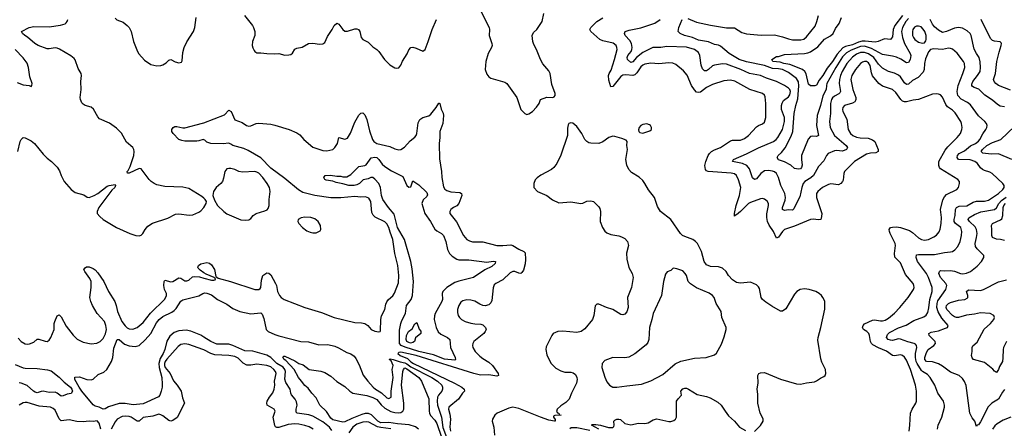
# Model space of a CAD drawing. Header units: inches. Extents: x 1305375 to 1407406, y 744550 to 841633.
# Tile 334 of 509: x 1378156 to 1388008, y 784200 to 788290. Entities that reach past the tile are written whole.
import ezdxf

# ---------------------------------------------------------------- set-up
doc = ezdxf.new("R2010")
doc.units = ezdxf.units.IN
doc.header["$MEASUREMENT"] = 0
doc.layers.add('B3778', color=7, linetype='Continuous')
doc.layers.add('B3788', color=7, linetype='Continuous')

msp = doc.modelspace()

# ---------------------------------------------------------------- linework, layer by layer
at = {"layer": 'B3778', "color": 5}
for points, elevation in [([(1380000, 786501.8), (1379979.8, 786519.8), (1379850, 786598.8), (1379790, 786612.4), (1379610, 786621.3), (1379530, 786638.3), (1379500.9, 786650), (1379471.6, 786670), (1379452.8, 786690), (1379370, 786798), (1379350, 786799.5), (1379250, 786752.3), (1379234.6, 786754.6), (1379232.3, 786770), (1379240.8, 786779.2), (1379259.9, 786820.1), (1379297.4, 786930), (1379302.9, 786970), (1379298.4, 786990), (1379287, 787010), (1379224.8, 787064.8), (1379175, 787155), (1379125, 787205), (1379053.5, 787253.5), (1378955.8, 787295.8), (1378937, 787317), (1378895.5, 787395.5), (1378870, 787412.6), (1378811, 787431), (1378790, 787445.1), (1378778.8, 787458.8), (1378764.2, 787490), (1378760.5, 787510), (1378769.6, 787590), (1378767.3, 787670), (1378774.2, 787730), (1378769.6, 787750.4), (1378742.8, 787802.8), (1378710, 787888.2), (1378700.8, 787900.8), (1378668.8, 787928.8), (1378554.7, 787994.7), (1378530, 788004.5), (1378510, 788007.4), (1378450, 787997.3), (1378430, 787999.1), (1378342, 788030), (1378308, 788050), (1378233.9, 788113.9), (1378208.7, 788130), (1378185.4, 788150), (1378172.7, 788170), (1378249.6, 788210.4), (1378297.1, 788222.9), (1378450, 788219.1), (1378564.5, 788235.5), (1378610, 788248.9), (1378621.1, 788258.9), (1378631.1, 788270), (1378638.5, 788290)], 1120), ([(1379110, 788305.2), (1379129.5, 788289.5), (1379190, 788266.5), (1379233.2, 788233.2), (1379252.1, 788212.1), (1379272.7, 788172.7), (1379294.7, 788070), (1379334.2, 787970), (1379347.7, 787947.7), (1379403.7, 787883.7), (1379470, 787841.6), (1379530, 787829.2), (1379568.9, 787831.1), (1379590, 787838.5), (1379621.5, 787858.5), (1379650, 787886), (1379670, 787890.6), (1379712.1, 787867.9), (1379750, 787859.1), (1379775.1, 787864.9), (1379781.2, 787878.8), (1379790, 787962), (1379802.9, 788010), (1379830, 788066.8), (1379894, 788170), (1379909.6, 788210), (1379920.7, 788310)], 1120), ([(1378130, 787659.5), (1378190, 787638), (1378251.3, 787631.3), (1378270, 787622), (1378278, 787630), (1378282, 787650), (1378258.6, 787718.6), (1378243.6, 787810), (1378230, 787853.2), (1378190, 787909.4), (1378112.3, 787992.3)], 1140), ([(1380000, 787088.3), (1379991.5, 787091.5), (1379950, 787076), (1379927.1, 787072.9), (1379810, 787072.2), (1379778.9, 787078.9), (1379749.6, 787090), (1379691.7, 787151.7), (1379677.2, 787170), (1379679.3, 787190), (1379692.7, 787210), (1379710, 787219.5), (1379730, 787219.5), (1379790, 787206.7), (1379810, 787208.2), (1379986.3, 787253.7), (1380000, 787258.8)], 1080), ([(1378139.1, 786970), (1378161.6, 787070), (1378170, 787090.6), (1378190, 787110.8), (1378210, 787108.7), (1378270, 787076.2), (1378303.6, 787050), (1378390, 786944.6), (1378430, 786904.6), (1378474.9, 786870), (1378530, 786813), (1378555.3, 786775.3), (1378570.5, 786729.5), (1378600.2, 786670), (1378670, 786588.8), (1378710, 786558.7), (1378797, 786537), (1378832.7, 786512.7), (1378850.5, 786510.5), (1378901.3, 786530), (1378936.8, 786550), (1379030, 786622), (1379050.3, 786630.3), (1379110, 786641), (1379115.5, 786630), (1379108.2, 786610), (1379077, 786583), (1378948.4, 786410), (1378930.4, 786370.4), (1378933, 786350), (1378958.7, 786318.7), (1378992.7, 786290), (1379124.2, 786210), (1379258.4, 786150), (1379317.3, 786130), (1379353.1, 786126.9), (1379370, 786132.2), (1379389.6, 786150), (1379410.7, 786189.3), (1379436.8, 786223.2), (1379485.8, 786254.2), (1379638, 786302), (1379715.8, 786344.2), (1379750, 786347.2), (1379851.8, 786331.8), (1379890, 786337.6), (1379950, 786362), (1379970, 786375.8), (1379999.6, 786410), (1380000, 786410.7)], 1120), ([(1380000, 785756.1), (1379961, 785781), (1379943.1, 785803.1), (1379940.3, 785810), (1379946.2, 785830), (1379970, 785847.6), (1380000, 785853.3)], 1080), ([(1378140.5, 785100.5), (1378170.3, 785070), (1378210, 785046), (1378230, 785042), (1378255.9, 785044.1), (1378298.2, 785061.8), (1378330, 785090.7), (1378347.5, 785092.5), (1378410, 785070.4), (1378431.3, 785068.7), (1378450, 785080.7), (1378469.4, 785110), (1378500.9, 785190), (1378502, 785250), (1378507, 785270), (1378530, 785324.7), (1378550, 785334.8), (1378570, 785314.8), (1378621.1, 785221.1), (1378691, 785131), (1378730, 785092), (1378790, 785063.1), (1378870, 785045.8), (1378928.8, 785051.2), (1378960.5, 785070), (1378990, 785099), (1379015.3, 785144.7), (1379023.9, 785190), (1379018.7, 785230), (1379003.5, 785270), (1378932.5, 785350), (1378885, 785430), (1378866.9, 785470), (1378857.6, 785510), (1378872.4, 785607.6), (1378870.6, 785670), (1378859.6, 785699.6), (1378806.6, 785770), (1378798, 785790), (1378810, 785806.8), (1378825.1, 785814.9), (1378850, 785814.9), (1378890, 785800.3), (1378910, 785787), (1378937.4, 785757.4), (1378999, 785670), (1379044.9, 785570), (1379108, 785470), (1379121.5, 785430), (1379133.2, 785370), (1379178.9, 785270), (1379210, 785224.9), (1379230, 785204.7), (1379250, 785194.7), (1379288.6, 785191.4), (1379330, 785208.9), (1379390, 785259), (1379466.1, 785353.9), (1379610, 785494), (1379625.8, 785530), (1379623.7, 785550), (1379606.6, 785590), (1379598.3, 785630), (1379601, 785670), (1379610, 785681.1), (1379666.9, 785666.9), (1379690, 785668), (1379750, 785706.9), (1379770, 785703.6), (1379810, 785676.1), (1379830, 785674.9), (1379850, 785681.5), (1379884.8, 785715.2), (1379910, 785720.9), (1379955.3, 785715.3), (1380000, 785703.7)], 1080), ([(1380000, 785111.6), (1379970, 785130.6), (1379870, 785171.4), (1379821.7, 785181.7), (1379750, 785176.5), (1379701, 785159), (1379656.9, 785123.1), (1379628.7, 785071.3), (1379607.7, 784990), (1379591, 784950), (1379561.4, 784898.6), (1379547.5, 784850), (1379550.1, 784810.1), (1379578.1, 784710), (1379582.5, 784642.5), (1379581.6, 784610), (1379572.1, 784570), (1379557.8, 784530), (1379545.2, 784514.8), (1379390, 784443.6), (1379290, 784434), (1379210, 784446.5), (1379150, 784447.4), (1379045.1, 784414.9), (1379010, 784395.6), (1378990, 784390.9), (1378950.5, 784410.5), (1378910, 784420.2), (1378890, 784434.1), (1378777.5, 784570), (1378750.7, 784610), (1378707.7, 784690), (1378708.5, 784711.5), (1378753.4, 784713.4), (1378827.9, 784687.9), (1378870, 784684.9), (1378890, 784690.4), (1378941.7, 784738.3), (1378998.5, 784761.5), (1379029.6, 784790), (1379075.4, 784870), (1379088.3, 784910), (1379099.7, 785000.3), (1379130, 785087.3), (1379150, 785088.5), (1379203.6, 785043.6), (1379250, 785023.7), (1379310, 785017), (1379350, 785027.8), (1379410, 785084.4), (1379468.1, 785150), (1379525.2, 785254.8), (1379550.9, 785289.1), (1379590, 785319.1), (1379677.7, 785362.3), (1379701.5, 785378.5), (1379720.6, 785399.4), (1379770, 785473.1), (1379790, 785486.4), (1379950, 785525.4), (1379990, 785549.2), (1380000, 785552.4)], 1060), ([(1380000, 784984.4), (1379990, 784989.4), (1379850, 785037), (1379810, 785045.2), (1379770, 785038.2), (1379741.3, 785018.7), (1379627.3, 784892.7), (1379610.8, 784870), (1379603.8, 784850), (1379604.3, 784830), (1379613.1, 784810), (1379661.2, 784750), (1379694.6, 784674.6), (1379731.5, 784630), (1379771.5, 784570), (1379783.9, 784503.9), (1379803.7, 784450), (1379731.4, 784308.6), (1379690, 784276.9), (1379670, 784271.1), (1379650, 784279.2), (1379590, 784324.2), (1379570, 784335.6), (1379550, 784339.7), (1379490, 784320.4), (1379391.3, 784308.7), (1379350.2, 784269.8), (1379330.3, 784269.7), (1379271.3, 784310), (1379250, 784318), (1379210, 784321.1), (1379183, 784317), (1379132.2, 784290), (1379110, 784263.6), (1379070, 784191.8)], 1080), ([(1378110, 784837.3), (1378190, 784804.9), (1378210, 784801.2), (1378330, 784799.5), (1378433.8, 784786.2), (1378470, 784775.6), (1378550, 784712.3), (1378601.1, 784661.1), (1378663.5, 784610), (1378679.3, 784590), (1378685.2, 784570), (1378671.5, 784548.5), (1378630, 784542), (1378590, 784524.5), (1378570, 784522.9), (1378532.4, 784552.4), (1378510, 784562), (1378450, 784557.7), (1378390, 784571.5), (1378370, 784569.7), (1378330, 784556), (1378310, 784561.2), (1378293.3, 784570), (1378229.6, 784629.6), (1378170, 784652.3), (1378150, 784655.1)], 1060), ([(1378968.7, 784190), (1378950, 784251.6), (1378930, 784273.6), (1378891.4, 784268.6), (1378850, 784271.5), (1378790, 784263.9), (1378728.8, 784268.8), (1378650, 784284.2), (1378570, 784275.6), (1378550, 784295.1), (1378510, 784383), (1378490, 784399.2), (1378465.2, 784410), (1378350, 784422.6), (1378230, 784456.5), (1378210, 784458.4), (1378190, 784454), (1378150, 784430.8)], 1080)]:
    msp.add_lwpolyline(points, dxfattribs=dict(at, elevation=elevation))
at = {"layer": 'B3788', "color": 5}
for points, elevation in [([(1380404.9, 788330), (1380486, 788230), (1380495.8, 788210), (1380508.7, 788170), (1380510.3, 788149.7), (1380508.4, 788130), (1380486.7, 788070), (1380483.7, 788030), (1380487.7, 788007.7), (1380502, 787982), (1380510.3, 787970.3), (1380530, 787959.3), (1380570, 787959.3), (1380630, 787950.4), (1380710, 787948.7), (1380750, 787952.4), (1380810, 787935.5), (1380850, 787936.3), (1380870, 787942.8), (1380884.8, 787955.2), (1380910, 787994.8), (1380930, 788004), (1380984.1, 788015.9), (1381047.6, 788052.4), (1381090, 788054.4), (1381154.9, 788045.1), (1381190, 788048.2), (1381210, 788062), (1381237.5, 788122.5), (1381283, 788190), (1381303, 788230), (1381330, 788255.5), (1381350, 788246), (1381390, 788190.3), (1381410, 788176), (1381435.3, 788175.3), (1381510, 788196.9), (1381530, 788198), (1381544.9, 788190), (1381558.3, 788170), (1381572.7, 788112.7), (1381590, 788090.4), (1381643.9, 788063.9), (1381690, 788018.4), (1381730.4, 787990), (1381750.4, 787970), (1381806, 787890), (1381858.7, 787838.7), (1381910, 787808.8), (1381930, 787805.3), (1381950, 787808.7), (1381970, 787833), (1381986.5, 787873.5), (1382032.2, 787947.8), (1382050, 787988), (1382070, 788010.4), (1382090, 788014), (1382124.8, 788004.8), (1382190, 787975.5), (1382213, 787990), (1382244.4, 788070), (1382283.4, 788190), (1382325.2, 788290)], 1120), ([(1382773.4, 788370), (1382852.7, 788210), (1382857.1, 788190), (1382854.4, 788130), (1382881.6, 788050), (1382883, 788030), (1382878, 788010), (1382844.9, 787950), (1382820.3, 787870), (1382814.3, 787790), (1382830, 787744), (1382850, 787718), (1382870, 787704.9), (1383010, 787663.7), (1383030.2, 787650.2), (1383130.4, 787510), (1383170.3, 787390.3), (1383210.4, 787350.4), (1383230, 787342), (1383250, 787346.7), (1383287, 787370), (1383327.3, 787412.7), (1383352.7, 787450), (1383367.6, 787492.4), (1383430, 787513.4), (1383490, 787511), (1383504, 787516), (1383514, 787530), (1383515.1, 787550), (1383482.5, 787642.5), (1383463.6, 787750), (1383450, 787778), (1383390, 787849.5), (1383368, 787890), (1383334.5, 787974.5), (1383296, 788050), (1383289.4, 788070.6), (1383282.7, 788130), (1383297.2, 788162.8), (1383330, 788190.8), (1383385.1, 788270), (1383400.5, 788350)], 1120), ([(1387057.4, 784170), (1387064, 784230), (1387068.5, 784350), (1387085.1, 784390), (1387124.2, 784450), (1387131.2, 784470), (1387128.7, 784570), (1387119.8, 784630), (1387068.2, 784790), (1387030, 784881.7), (1387010, 784912), (1386990, 784927.4), (1386970, 784934), (1386910, 784923.8), (1386890, 784928.7), (1386830, 784972), (1386750, 785003.9), (1386693.8, 785033.8), (1386679.3, 785050), (1386670.7, 785070), (1386660.4, 785130), (1386652.8, 785150), (1386633, 785170), (1386598.7, 785190), (1386588, 785210), (1386594.7, 785230), (1386610, 785245.2), (1386690, 785283.5), (1386710, 785286.5), (1386770, 785275.5), (1386790, 785276.6), (1386816.7, 785283.4), (1386850, 785302.4), (1386908.7, 785351.3), (1386963.1, 785410), (1387046.6, 785510), (1387099.1, 785590), (1387105.7, 785610), (1387104, 785630), (1387095.1, 785650), (1387018.8, 785738.8), (1386970, 785856.3), (1386913.3, 785913.3), (1386908.1, 785948.1), (1386919.4, 786030), (1386916, 786050), (1386867.1, 786150), (1386858.7, 786170), (1386856.9, 786190), (1386870, 786208.4), (1386890, 786214.7), (1386930, 786216.2), (1386970, 786210.2), (1387060.1, 786180.1), (1387090, 786159.6), (1387150, 786105.2), (1387180.5, 786090), (1387210, 786082.9), (1387250, 786089.2), (1387304.4, 786115.6), (1387330, 786133.7), (1387355.2, 786164.8), (1387366.9, 786193.1), (1387376.5, 786250), (1387379, 786310), (1387369.8, 786390), (1387392.5, 786487.5), (1387410, 786517.4), (1387430, 786538.5), (1387534, 786590), (1387551.5, 786610), (1387561.6, 786650), (1387558.4, 786670), (1387544.5, 786690), (1387370, 786797.6), (1387359.3, 786810), (1387352.4, 786830), (1387352.8, 786870), (1387417.5, 786982.5), (1387443.9, 787016.1), (1387536.9, 787110), (1387569.7, 787150), (1387584.4, 787190), (1387586, 787210), (1387581, 787250), (1387572.1, 787270), (1387518.2, 787358.2), (1387490, 787384.1), (1387438.3, 787418.3), (1387422.1, 787442.1), (1387390, 787513.3), (1387370, 787536.3), (1387350, 787545.1), (1387330, 787548.2), (1387290, 787543.1), (1387150, 787491.7), (1387095.2, 787484.8), (1387030, 787468.6), (1387010, 787468.6), (1386990, 787475), (1386971.5, 787491.5), (1386921.9, 787561.9), (1386891.2, 787590), (1386790, 787623.1), (1386751.4, 787651.4), (1386688.6, 787728.6), (1386678.4, 787758.4), (1386665.9, 787830), (1386650, 787859.1), (1386630, 787871), (1386610, 787871.1), (1386590, 787864.1), (1386569.3, 787850), (1386519.8, 787790), (1386484, 787730), (1386471.9, 787690), (1386491.7, 787590), (1386522.2, 787510), (1386524.1, 787490), (1386520.1, 787479.9), (1386512.8, 787467.2), (1386490, 787453), (1386407.8, 787432.2), (1386392.2, 787410), (1386388.6, 787390), (1386393.8, 787370), (1386433.3, 787293.3), (1386447.3, 787190), (1386470.2, 787150), (1386491.8, 787131.8), (1386530, 787114.2), (1386566.6, 787106.6), (1386644.9, 787104.9), (1386688.8, 787088.8), (1386711.2, 787070), (1386744.6, 786990), (1386745.5, 786970), (1386721.8, 786958.2), (1386670, 786953.6), (1386630, 786942.5), (1386510.3, 786870), (1386410.2, 786769.8), (1386401.3, 786750), (1386395.3, 786684.7), (1386390, 786669.4), (1386371.3, 786648.7), (1386350, 786638.3), (1386273.8, 786646.2), (1386250, 786641), (1386190.4, 786610), (1386141.6, 786570), (1386130.3, 786549.7), (1386127.7, 786510), (1386181.2, 786350), (1386180.5, 786319.5), (1386171.7, 786288.3), (1386150, 786285.1), (1386094.2, 786294.2), (1386070, 786290.8), (1385910, 786221.7), (1385810.1, 786189.9), (1385790, 786169.8), (1385750, 786112.4), (1385730, 786101.6), (1385697.6, 786170), (1385654, 786234), (1385637.7, 786270), (1385631.2, 786310), (1385632.3, 786347.7), (1385649.7, 786429.7), (1385649.7, 786449.7), (1385634.6, 786474.6), (1385610, 786494.7), (1385590, 786499.7), (1385570, 786498), (1385470, 786459.9), (1385450, 786449.1), (1385370, 786370.6), (1385330, 786337.6), (1385322.4, 786337.6), (1385310, 786324), (1385308.9, 786348.9), (1385324.5, 786430), (1385357.1, 786530), (1385371.1, 786610), (1385350, 786686), (1385330, 786729.7), (1385310, 786745.3), (1385274.2, 786754.2), (1385045.6, 786770), (1385030, 786777.8), (1385019.4, 786790), (1385010.8, 786829.2), (1385020.8, 786870), (1385045.5, 786930), (1385057.8, 786950), (1385079.1, 786970), (1385110, 786987.3), (1385170, 787011.3), (1385270, 787077.7), (1385290, 787084.2), (1385370, 787085.4), (1385410, 787100.7), (1385449.7, 787130), (1385530, 787217.1), (1385550, 787230.4), (1385590, 787246.7), (1385610, 787265.5), (1385620.5, 787310), (1385620.8, 787450), (1385616.8, 787516.8), (1385610, 787535.6), (1385589.4, 787550), (1385460.7, 787590), (1385312.8, 787672.8), (1385270, 787683.2), (1385203.4, 787676.6), (1385090, 787641.5), (1385030, 787612.2), (1384970, 787564.1), (1384950, 787559.8), (1384930, 787564.5), (1384906.8, 787586.8), (1384879.4, 787630), (1384833.6, 787733.6), (1384798.7, 787778.7), (1384722.6, 787842.6), (1384690, 787853.8), (1384650, 787857.8), (1384550, 787846.8), (1384470, 787853.7), (1384410, 787846.1), (1384390, 787836), (1384370, 787816.8), (1384330, 787759), (1384310, 787738.4), (1384290, 787731.2), (1384222.8, 787737.2), (1384190, 787735.4), (1384170, 787721.4), (1384090, 787622), (1384070, 787616.2), (1384050, 787686), (1384046.8, 787730), (1384053.3, 787750), (1384074.5, 787785.5), (1384109.3, 787890), (1384133.5, 787990), (1384132, 788012), (1384123.9, 788030), (1384093.5, 788053.5), (1383990, 788078.1), (1383960.3, 788090), (1383872.7, 788170), (1383861, 788190), (1383871.4, 788210), (1383930.7, 788270), (1383990, 788307.5)], 1080), ([(1387338.7, 784190), (1387345.7, 784230), (1387381.7, 784310), (1387409.7, 784410), (1387409.7, 784430), (1387398.3, 784470), (1387344.8, 784550), (1387314.6, 784630), (1387265.6, 784710), (1387238.7, 784738.7), (1387190, 784767.7), (1387178.9, 784778.9), (1387136.6, 784850), (1387127.6, 784870), (1387119, 784910), (1387120.7, 784950), (1387131.7, 785010), (1387129.8, 785030), (1387120.9, 785040.9), (1387107.6, 785050), (1387044.2, 785064.2), (1386968.7, 785091.3), (1386950, 785094.3), (1386890, 785080.1), (1386870, 785082.4), (1386845.3, 785090), (1386829.9, 785110), (1386840.1, 785139.9), (1386860.8, 785159.2), (1386950, 785205.6), (1387027.5, 785232.5), (1387101.5, 785278.5), (1387203, 785317), (1387226.9, 785333.1), (1387242.2, 785357.8), (1387253.1, 785406.9), (1387261.7, 785490), (1387285.3, 785570), (1387287, 785610), (1387251.3, 785710), (1387230.9, 785750.9), (1387138.6, 785870), (1387125.3, 785910), (1387130, 785936.3), (1387150, 785940.9), (1387310, 785938.7), (1387410, 785959.7), (1387470, 785965.7), (1387490, 785970.3), (1387514.6, 785985.4), (1387541.7, 786018.3), (1387565.6, 786070), (1387580.8, 786130), (1387583.5, 786170), (1387572.3, 786210), (1387521, 786250), (1387508.3, 786270), (1387507.4, 786290), (1387517.8, 786330), (1387519.5, 786390), (1387529, 786410), (1387556.8, 786423.2), (1387634.2, 786425.8), (1387698.1, 786461.9), (1387730, 786472.2), (1387810, 786473.2), (1387850, 786482.7), (1387951.7, 786550), (1387994.8, 786590), (1388006, 786610), (1388006.6, 786630), (1387995.1, 786650), (1387887.3, 786750), (1387864.5, 786764.5), (1387810, 786779.8), (1387790, 786789.8), (1387770, 786808.4), (1387738.9, 786850), (1387712.8, 786870), (1387667.1, 786887.1), (1387550, 786889.8), (1387536, 786910), (1387541.2, 786930), (1387557.6, 786950), (1387610, 786976.2), (1387670, 787027.8), (1387719.8, 787050), (1387750, 787072.7), (1387764.9, 787090), (1387793.4, 787146.6), (1387822.2, 787190), (1387832.6, 787210), (1387835.8, 787230), (1387829.7, 787250), (1387814.7, 787270), (1387750, 787326.6), (1387670, 787438.2), (1387641.5, 787461.5), (1387575.4, 787495.4), (1387544, 787530), (1387536.5, 787570), (1387546.2, 787630), (1387594.6, 787750), (1387613, 787810), (1387610.6, 787850), (1387601.4, 787870), (1387536.1, 787956), (1387490, 787994), (1387470, 788002.3), (1387450, 788003.9), (1387390, 787991.6), (1387303.4, 787996.6), (1387270.3, 787989.7), (1387250, 787966.6), (1387221.1, 787898.9), (1387210.2, 787850.2), (1387205.2, 787790), (1387195, 787764.9), (1387147.2, 787710), (1387090, 787680.3), (1387050, 787644.6), (1387030, 787641.1), (1387010, 787657.8), (1386970, 787717.8), (1386950, 787734.8), (1386910, 787752.8), (1386848.7, 787771.3), (1386790, 787804), (1386750, 787842.9), (1386701.8, 787910), (1386650, 787948.9), (1386610, 787962.8), (1386570, 787961), (1386530, 787944.5), (1386490, 787915), (1386433, 787850), (1386385.3, 787770), (1386369.2, 787730), (1386358.7, 787690), (1386354.7, 787650), (1386368.6, 787570), (1386363.6, 787556.4), (1386353.9, 787546.1), (1386310, 787524.6), (1386290.8, 787509.2), (1386277.9, 787490), (1386267.7, 787450), (1386270.8, 787350), (1386258.3, 787270), (1386265, 787210), (1386309.3, 787129.3), (1386426.3, 787030), (1386439, 787010), (1386436.5, 787003.5), (1386430.3, 786990), (1386390, 786972.8), (1386330, 786979.8), (1386310, 786978), (1386247, 786950), (1386230.2, 786930), (1386201.4, 786878.6), (1386150, 786820.5), (1386097.7, 786730), (1386073.3, 786706.7), (1386013.1, 786670), (1385996.8, 786650), (1385983.7, 786610), (1385963.8, 786516.2), (1385927.6, 786452.4), (1385903.5, 786396.5), (1385890, 786384), (1385850, 786387.3), (1385810, 786380.9), (1385787.3, 786390), (1385789.1, 786410), (1385815.9, 786484.1), (1385817.9, 786510), (1385813.1, 786550), (1385771.9, 786630), (1385748.8, 786710), (1385730, 786750.7), (1385710, 786766.4), (1385690, 786774), (1385650, 786781.1), (1385610, 786776.8), (1385572.3, 786750), (1385530, 786695.6), (1385510, 786689.5), (1385487.6, 786707.6), (1385457.4, 786797.4), (1385432, 786830), (1385390, 786851.5), (1385287.3, 786870), (1385298, 786890), (1385430, 786945.8), (1385550, 787006.5), (1385698, 787070), (1385727.1, 787090), (1385743.8, 787110), (1385790.6, 787190), (1385808.6, 787270), (1385809.2, 787310), (1385779.1, 787390), (1385778.9, 787430), (1385785.6, 787454.4), (1385800.5, 787479.5), (1385850, 787518.5), (1385863, 787537), (1385869.8, 787570), (1385862.8, 787590), (1385850, 787604.2), (1385810, 787631.4), (1385730, 787670.7), (1385630, 787702.9), (1385570, 787729.8), (1385459.6, 787750), (1385371.2, 787790), (1385230, 787844.2), (1385190, 787847.4), (1385110, 787836.1), (1385090, 787828.5), (1385050, 787789.8), (1385030, 787776.4), (1385010, 787778.3), (1384990, 787798.9), (1384974.5, 787834.5), (1384963.4, 787930), (1384950, 787962), (1384910, 787990.6), (1384830, 788015.5), (1384630, 788020.8), (1384570, 788012.8), (1384490, 788009.8), (1384390, 787959.9), (1384328.7, 787911.3), (1384290, 787867.6), (1384270, 787861.5), (1384237.4, 787890), (1384233.3, 787910), (1384240.7, 787930), (1384273.5, 787970), (1384282.9, 787990), (1384285.3, 788010), (1384276.8, 788050), (1384260.8, 788080.8), (1384214.6, 788130), (1384207.9, 788150), (1384215.3, 788170), (1384253.7, 788186.3), (1384370, 788208.8), (1384510, 788254.5), (1384564, 788290)], 1060), ([(1387050, 788300.1), (1387021.6, 788270), (1386989.2, 788210), (1386981.1, 788170), (1386989.6, 788110), (1387008.1, 788050), (1387066.6, 787950), (1387071.9, 787930), (1387068, 787892), (1387050, 787861.1), (1387030, 787858.2), (1386974.5, 787894.5), (1386930, 787915.9), (1386890, 787926.1), (1386790, 787939.9), (1386680.1, 788000.1), (1386610, 788024.4), (1386570, 788021.1), (1386475.2, 787984.8), (1386430, 787959.3), (1386390, 787919.6), (1386321.9, 787810), (1386233.9, 787650), (1386227.8, 787630), (1386226.5, 787590), (1386193.6, 787526.4), (1386169.1, 787430), (1386136.6, 787330), (1386130.1, 787230), (1386148.2, 787130), (1386130, 787119.1), (1386090, 787125.2), (1386070, 787120.2), (1386044.6, 787095.4), (1385979.3, 786930), (1385978.8, 786890), (1385986.9, 786833.1), (1385979.3, 786810), (1385970, 786798), (1385950, 786792), (1385910, 786799.5), (1385872.8, 786832.8), (1385810, 786865.8), (1385748.2, 786888.2), (1385736.2, 786910), (1385745.6, 786930), (1385779.4, 786960.6), (1385814.1, 787005.9), (1385875.4, 787124.6), (1385891.1, 787170), (1385904.8, 787350), (1385920.7, 787430), (1385942.5, 787497.5), (1385953.4, 787626.6), (1385949.1, 787669.1), (1385930, 787700.3), (1385850, 787760.6), (1385789.7, 787790), (1385750, 787799.4), (1385690, 787802.7), (1385608.4, 787831.6), (1385430, 787867.7), (1385355.1, 787890), (1385254, 787950), (1385170, 788024.5), (1385150, 788035.2), (1385110, 788040.8), (1385046.9, 788066.9), (1384950, 788085.8), (1384890, 788109.9), (1384809.4, 788130), (1384765.2, 788150), (1384746.6, 788170), (1384752.3, 788210), (1384784, 788290)], 1040), ([(1384841.4, 788301.4), (1384930, 788264.2), (1385070, 788234.6), (1385230, 788207.3), (1385310, 788207.1), (1385382.6, 788162.6), (1385430, 788146.8), (1385575, 788135), (1385710, 788136.8), (1385790, 788119.4), (1385850, 788096.9), (1385890, 788088.4), (1385971.4, 788088.6), (1386003.7, 788096.3), (1386030, 788118.9), (1386115.8, 788224.2), (1386134, 788270), (1386148.6, 788331.4)], 1040), ([(1386990, 788332.2), (1386911.5, 788230), (1386896.3, 788190), (1386890, 788118), (1386870, 788091.2), (1386810, 788098.5), (1386745.5, 788070), (1386715.1, 788064.9), (1386615.9, 788075.9), (1386585.3, 788074.7), (1386550, 788065.5), (1386490, 788039.7), (1386419.7, 788020.3), (1386393, 788007), (1386334.6, 787945.4), (1386290, 787871.7), (1386235.2, 787804.8), (1386193.8, 787730), (1386156.8, 787683.2), (1386130, 787635.8), (1386113.4, 787626.6), (1386070, 787626.4), (1386050, 787644.8), (1386027.4, 787747.4), (1386011.5, 787771.5), (1385989.9, 787789.9), (1385861.8, 787841.8), (1385803.6, 787850), (1385764.8, 787864.8), (1385693.2, 787870), (1385681.2, 787890), (1385730, 787920.7), (1385750, 787922.8), (1385810, 787942.6), (1386010, 787951), (1386042.7, 787957.3), (1386070, 787969.2), (1386141, 788019), (1386210, 788095.2), (1386270, 788129.3), (1386295.8, 788150), (1386320, 788200), (1386356.8, 788250), (1386380.4, 788310)], 1020), ([(1388010, 787417.3), (1387965.6, 787425.6), (1387940, 787440), (1387890, 787485.3), (1387813.4, 787533.4), (1387753.6, 787593.6), (1387707, 787610), (1387690, 787620.5), (1387684.8, 787630), (1387685, 787644.9), (1387692.5, 787670), (1387740.7, 787730), (1387765.3, 787770), (1387770.7, 787810), (1387768.2, 787868.2), (1387756.1, 787910), (1387728.6, 787950), (1387706, 787994), (1387675.8, 788130), (1387665.1, 788150), (1387636.9, 788176.9), (1387590, 788203.5), (1387550, 788210.7), (1387510, 788204.6), (1387429.4, 788170.6), (1387390, 788162.8), (1387350, 788183.7), (1387310, 788217.3), (1387290, 788244.5), (1387266.5, 788290)], 1040), ([(1388070, 787583.4), (1387950, 787630.7), (1387922, 787650), (1387906.4, 787670), (1387899.8, 787690), (1387920.9, 787750), (1387932.2, 787870), (1387955.5, 787964.5), (1387978, 788030), (1387980.9, 788050), (1387977.2, 788057.2), (1387967.2, 788067.2), (1387910, 788074.5), (1387890, 788081.7), (1387870, 788100.5), (1387775.4, 788290)], 1020), ([(1380000, 787258.8), (1380204.1, 787335.9), (1380250, 787384.2), (1380273.6, 787370), (1380310, 787286), (1380382, 787262), (1380424.7, 787230), (1380450, 787224.9), (1380470, 787227.2), (1380523.7, 787250), (1380550, 787254.5), (1380670, 787244.5), (1380710, 787235.5), (1380853, 787190), (1380930, 787157.7), (1380958.8, 787138.8), (1381000.2, 787090), (1381090, 787014.2), (1381190, 786979.2), (1381230, 786975.6), (1381288.4, 786991.6), (1381310, 787010.4), (1381334.8, 787050), (1381350, 787110.6), (1381410, 787094.9), (1381435.4, 787104.6), (1381465.8, 787154.2), (1381510, 787264.9), (1381550, 787333.4), (1381570, 787354.4), (1381590, 787358), (1381610, 787336.3), (1381630, 787290.5), (1381657.3, 787177.3), (1381686.4, 787090), (1381698.3, 787070), (1381730, 787049.4), (1381859.6, 787019.6), (1381910, 786996.5), (1381950, 786986.7), (1381970, 786990.4), (1382006.7, 787013.3), (1382063.1, 787076.9), (1382110, 787112.7), (1382123, 787130), (1382130.8, 787150), (1382143.3, 787256.7), (1382160.7, 787290), (1382190, 787310.3), (1382250, 787326.9), (1382270, 787342.8), (1382323.5, 787410), (1382350, 787455.5), (1382354.2, 787454.2), (1382361, 787450), (1382373.9, 787393.9), (1382394.7, 787354.7), (1382397.5, 787330), (1382390.2, 787249.8), (1382358.6, 787170), (1382359.3, 787110), (1382352.8, 787050), (1382356.3, 786896.3), (1382375.3, 786770), (1382378.9, 786710), (1382396.8, 786616.8), (1382410, 786591.8), (1382430, 786578.6), (1382470, 786567.7), (1382558.9, 786558.9), (1382575.8, 786550), (1382580.7, 786530), (1382549.3, 786450), (1382530, 786428.2), (1382496, 786410), (1382471.4, 786390), (1382459.6, 786370), (1382461.1, 786350), (1382527.9, 786267.9), (1382598.5, 786130), (1382630.2, 786090.2), (1382655.4, 786075.4), (1382685.5, 786065.5), (1382790, 786066.9), (1382931.2, 786031.2), (1382990, 786028), (1383070, 786036.1), (1383090, 786030.2), (1383150, 785991.7), (1383202, 785970), (1383215.3, 785955.3), (1383218, 785890), (1383214.6, 785845.4), (1383197.4, 785782.6), (1383182, 785758), (1383170.8, 785749.2), (1383150, 785752.4), (1383110, 785768.1), (1383090, 785768.9), (1383065.4, 785754.6), (1382990, 785685.3), (1382919.3, 785650), (1382904.1, 785635.9), (1382894.3, 785605.7), (1382881.3, 785478.7), (1382870, 785457), (1382850, 785436.2), (1382814.3, 785425.7), (1382790, 785429.7), (1382761.4, 785441.4), (1382710, 785473.1), (1382670, 785483.9), (1382630, 785486.6), (1382590, 785475.1), (1382570, 785460.9), (1382550, 785429.2), (1382538, 785390), (1382537.7, 785357.7), (1382544.9, 785330), (1382556.4, 785310), (1382575.5, 785290), (1382614, 785270), (1382670, 785251.5), (1382710, 785244.9), (1382770, 785242.6), (1382790, 785237), (1382818.4, 785210), (1382823.1, 785190), (1382815.3, 785170), (1382799.5, 785150), (1382698.7, 785070), (1382688.9, 785050), (1382686, 785030), (1382690.3, 785010), (1382714.9, 784970), (1382760.3, 784920.3), (1382790, 784897.3), (1382850, 784863.2), (1382888.6, 784828.6), (1382943.7, 784750), (1382947.7, 784730), (1382930, 784723.1), (1382850, 784734.4), (1382767.7, 784732.3), (1382699.8, 784750), (1382124.4, 784930), (1381970, 784960.9), (1381950, 784959.6), (1381939.3, 784950), (1381962.7, 784930), (1382037.5, 784897.5), (1382070, 784866.1), (1382098.1, 784850), (1382506.8, 784650), (1382581.9, 784610), (1382604.6, 784590), (1382607.1, 784570), (1382587.5, 784550), (1382546, 784490), (1382450.2, 784410), (1382447.5, 784390), (1382461.4, 784341.4), (1382467.7, 784290), (1382461.6, 784210), (1382468.1, 784170)], 1080), ([(1385510, 784166.8), (1385570, 784226.8), (1385596.2, 784270), (1385594.9, 784294.9), (1385566, 784350), (1385542, 784450), (1385542.5, 784542.5), (1385534, 784590), (1385546.6, 784653.4), (1385542.9, 784730), (1385551.9, 784748.1), (1385570, 784755.5), (1385610, 784757.6), (1385770, 784690.3), (1385930, 784646), (1385970, 784641.6), (1386030, 784655.5), (1386110, 784665.5), (1386130, 784673.4), (1386170, 784703), (1386202, 784718), (1386215.3, 784730), (1386222.7, 784750), (1386218, 784790), (1386182.8, 784862.8), (1386173.7, 784893.7), (1386142.9, 785082.9), (1386144.8, 785110), (1386173.2, 785210), (1386212.7, 785392.7), (1386210.9, 785470.9), (1386193.6, 785510), (1386177.6, 785530), (1386155.6, 785550), (1386122, 785570), (1386056, 785590), (1386010, 785594.7), (1385965.3, 785590), (1385932.6, 785570), (1385910, 785542.4), (1385823.3, 785396.7), (1385790, 785371), (1385770, 785371.1), (1385680.9, 785420.9), (1385621, 785461), (1385589, 785489), (1385576.9, 785510), (1385558.2, 785598.2), (1385550, 785615.1), (1385530, 785635.1), (1385470, 785662.7), (1385370, 785653), (1385330, 785658), (1385287.5, 785687.5), (1385249.7, 785730), (1385225.6, 785770), (1385190, 785802.4), (1385150, 785814.7), (1385070, 785819.1), (1385030, 785835.1), (1385003.5, 785870), (1384978.4, 785970), (1384938, 786050), (1384919.6, 786070), (1384890.7, 786090.7), (1384810, 786118.9), (1384789.5, 786130), (1384767.3, 786150), (1384672.3, 786290), (1384567, 786370), (1384538.3, 786418.3), (1384509.5, 786510), (1384446.9, 786586.9), (1384412.4, 786650), (1384390, 786680.5), (1384354.6, 786714.6), (1384279.5, 786759.5), (1384250.9, 786790.9), (1384232.1, 786832.1), (1384221.1, 786890), (1384237.6, 786990), (1384232.3, 787030), (1384234, 787070), (1384225.2, 787085.2), (1384182, 787102), (1384110, 787121.6), (1384090, 787122.9), (1384051, 787110), (1383990, 787065.6), (1383950.3, 787049.7), (1383870, 787052.8), (1383850, 787058), (1383830, 787071.5), (1383811.7, 787091.7), (1383781.6, 787150), (1383730, 787221.2), (1383690, 787255.3), (1383670, 787258), (1383651, 787249), (1383644, 787236), (1383636.8, 787203.2), (1383637.3, 787130), (1383570, 786934), (1383530.4, 786850), (1383502, 786810), (1383476.3, 786790), (1383370, 786734.7), (1383332.6, 786707.4), (1383314.4, 786685.6), (1383299.3, 786650), (1383302, 786610), (1383336, 786570), (1383431, 786530), (1383487, 786487), (1383550, 786456.4), (1383670, 786465.3), (1383769.7, 786450.3), (1383790, 786454.4), (1383830, 786474), (1383870, 786477.1), (1383898, 786470), (1383950, 786417.3), (1383959.9, 786399.9), (1383966.3, 786370), (1383964.2, 786270), (1383986.7, 786210), (1384010, 786173.4), (1384030, 786156.4), (1384070, 786138.7), (1384150, 786126.3), (1384177.8, 786117.8), (1384210, 786098.4), (1384236.4, 786070), (1384246.4, 786030), (1384228.8, 785951.2), (1384230, 785892), (1384250.3, 785810.3), (1384284.4, 785750), (1384295.8, 785710), (1384278.3, 785610), (1384238.5, 785510), (1384244.9, 785410), (1384230, 785366.6), (1384210, 785342.4), (1384190, 785336.9), (1384170, 785339.7), (1384090, 785389.6), (1384028.7, 785410), (1383950, 785444), (1383930, 785442), (1383914.8, 785425.2), (1383900.4, 785330), (1383888.4, 785290), (1383810, 785197), (1383774, 785170), (1383730, 785158), (1383590, 785173.3), (1383542, 785170), (1383494, 785150), (1383479.5, 785130), (1383425.2, 785014.8), (1383421.1, 784990), (1383430, 784934.8), (1383471.1, 784851.1), (1383521.3, 784801.3), (1383570, 784774.2), (1383610, 784761.8), (1383670, 784763.2), (1383695.8, 784755.8), (1383718, 784738), (1383732.3, 784710), (1383734.4, 784690), (1383729.1, 784650), (1383678.7, 784550), (1383654, 784490), (1383622.2, 784457.8), (1383570, 784426.2), (1383534.6, 784390), (1383527.5, 784367.5), (1383535.9, 784355.9), (1383552, 784350), (1383554, 784334), (1383574, 784330), (1383511.6, 784328.4), (1383498, 784322), (1383498, 784310), (1383512.7, 784287.3), (1383514, 784270), (1383506, 784270), (1383450, 784282.6), (1383366.6, 784310), (1383150, 784399), (1383090, 784409.8), (1383050, 784400.4), (1382933, 784350), (1382910.4, 784330), (1382886.7, 784290), (1382885.3, 784270), (1382899.5, 784210), (1382905.5, 784130)], 1120), ([(1388082.9, 786890), (1387950, 786946.2), (1387875.9, 786944.1), (1387792.1, 786952.1), (1387778.5, 786970), (1387790.7, 786990), (1387834.8, 787030), (1387890, 787059.6), (1387973.2, 787090), (1388110, 787221)], 1040), ([(1380000, 785853.3), (1380030, 785859), (1380054.3, 785854.3), (1380076.1, 785836.1), (1380103.8, 785790), (1380120.3, 785720.3), (1380142.8, 785702.8), (1380266.4, 785670), (1380510, 785590.5), (1380550, 785589.5), (1380562.1, 785597.9), (1380569.9, 785610.1), (1380575.8, 785684.2), (1380590, 785728), (1380630, 785755.8), (1380650, 785754), (1380670, 785735.5), (1380715.8, 785650), (1380724.4, 785630), (1380737.1, 785570), (1380756.6, 785530), (1380771.6, 785510), (1380802.2, 785490), (1381009.2, 785409.2), (1381177.3, 785357.3), (1381304.2, 785310), (1381510, 785258.5), (1381576.1, 785256.1), (1381610.2, 785250.2), (1381640.5, 785230), (1381674.4, 785190), (1381710, 785171.5), (1381750, 785164.9), (1381762.7, 785170), (1381764.8, 785175.2), (1381768.6, 785290), (1381775.8, 785324.2), (1381809.7, 785390), (1381818.8, 785441.2), (1381830, 785467.3), (1381847.8, 785490), (1381890, 785527), (1381906.4, 785553.6), (1381945.2, 785654.8), (1381949.2, 785730), (1381939.2, 785830), (1381911.1, 785951.1), (1381889.2, 786089.2), (1381861.9, 786161.9), (1381849.2, 786210), (1381830, 786247.4), (1381810, 786266.8), (1381713.6, 786313.6), (1381691.9, 786331.9), (1381681, 786361), (1381670, 786469.2), (1381650, 786504.2), (1381616.8, 786516.8), (1381570, 786514.9), (1381510, 786520.5), (1381370, 786506.6), (1381270, 786505.8), (1381109.9, 786529.9), (1380990, 786559.1), (1380945.1, 786585.1), (1380810, 786699.9), (1380670, 786804.9), (1380568.5, 786908.5), (1380441.2, 786981.2), (1380399, 786999), (1380290, 787029.8), (1380270, 787044.7), (1380250, 787052.3), (1380193.1, 787046.9), (1380069.5, 787049.5), (1380030, 787063.5), (1380010, 787084.5), (1380000, 787088.3)], 1080), ([(1388010, 784588.6), (1387990, 784562.6), (1387950.1, 784489.9), (1387885.2, 784450), (1387846.5, 784413.5), (1387770, 784266), (1387750, 784234.5), (1387738, 784230), (1387730, 784218), (1387712.2, 784270), (1387685.6, 784305.6), (1387663.5, 784350), (1387627, 784627), (1387610, 784669.5), (1387590, 784696.9), (1387555.1, 784730), (1387470, 784761.4), (1387390, 784822.6), (1387350, 784846.8), (1387290, 784865.5), (1387230, 784869.1), (1387212.9, 784890), (1387214.2, 784910), (1387230, 784959.3), (1387247, 784990), (1387304.7, 785030), (1387321.1, 785050), (1387317.7, 785070), (1387257.4, 785130), (1387251.6, 785150), (1387277, 785163), (1387350, 785176.9), (1387418.9, 785201.1), (1387439.3, 785210), (1387445.6, 785230), (1387382.3, 785302.3), (1387346.3, 785366.3), (1387334.1, 785410), (1387335.5, 785450), (1387344.6, 785475.4), (1387422, 785590), (1387431.8, 785630), (1387424.1, 785650), (1387368.3, 785710), (1387354.2, 785750), (1387360.5, 785770), (1387370, 785778.9), (1387410, 785776.3), (1387470, 785780.5), (1387510, 785773), (1387571.5, 785748.5), (1387593.8, 785746.2), (1387630, 785752.4), (1387670, 785770.3), (1387735.7, 785824.3), (1387780.7, 785870), (1387802.9, 785910), (1387803.7, 785930), (1387735.3, 785995.3), (1387720.8, 786020.8), (1387717, 786050), (1387731.1, 786108.9), (1387735.6, 786150), (1387730.6, 786190), (1387715.6, 786215.6), (1387660.2, 786270), (1387646.8, 786290), (1387653.1, 786306.9), (1387710, 786338.5), (1387773.5, 786366.5), (1387910, 786390.8), (1387930, 786407.8), (1387953.3, 786450), (1387980.1, 786479.9), (1388025.4, 786514.6)], 1040), ([(1380000, 786410.7), (1380021.2, 786450), (1380025.2, 786470), (1380013.2, 786490), (1380000, 786501.8)], 1120), ([(1388010, 786078.9), (1387970, 786089), (1387930, 786092.7), (1387890, 786109.7), (1387882, 786130), (1387884, 786190), (1387879.1, 786230), (1387889.8, 786250.2), (1387970, 786285.2), (1387982.1, 786297.9), (1387994.8, 786330), (1387996.6, 786410), (1388004.3, 786430), (1388021.2, 786450)], 1020), ([(1380000, 785703.7), (1380076, 785684), (1380098.3, 785681.7), (1380113.2, 785686.8), (1380114.6, 785694.6), (1380102, 785710), (1380022, 785742), (1380000, 785756.1)], 1080), ([(1388030, 785067.1), (1388001.4, 785010), (1387996.3, 784990), (1387995.1, 784904.9), (1387990.2, 784870), (1387960.8, 784819.2), (1387950, 784789.2), (1387930, 784759.3), (1387910, 784772), (1387893, 784793), (1387810, 784859.6), (1387701.2, 784890), (1387685.6, 784905.6), (1387681.3, 784930), (1387688.4, 784970), (1387687.1, 785010), (1387693.2, 785026.8), (1387737.6, 785062.4), (1387808.5, 785191.5), (1387869.8, 785250), (1387903.9, 785290), (1387911.2, 785310), (1387904.2, 785330), (1387866.6, 785350), (1387770, 785357.2), (1387710, 785343.1), (1387630, 785332.9), (1387550, 785308.8), (1387530, 785308.8), (1387510, 785315.6), (1387491.6, 785330), (1387433.2, 785390), (1387425.6, 785410), (1387429.9, 785430), (1387450, 785449.3), (1387470, 785457.5), (1387550, 785482.3), (1387612.7, 785490), (1387637.1, 785502.9), (1387644.2, 785510), (1387643.5, 785530), (1387629.6, 785570), (1387650, 785584.4), (1387770, 785578.9), (1387801.6, 785590), (1387950, 785667.5), (1388030, 785684.7)], 1020), ([(1380000, 785552.4), (1380010, 785555.6), (1380030, 785553.1), (1380076.4, 785536.4), (1380136.9, 785490), (1380230, 785443.2), (1380290, 785397.4), (1380357.4, 785370), (1380470, 785346.3), (1380570, 785355.5), (1380581.7, 785341.7), (1380598.9, 785298.9), (1380623.2, 785190), (1380642.6, 785170), (1380710, 785138), (1380750, 785124.1), (1380970, 785068.7), (1381044.5, 785064.5), (1381150, 785035.8), (1381237.8, 785037.8), (1381310, 785021.5), (1381346.8, 785006.8), (1381430, 784959), (1381470, 784945.2), (1381502, 784922), (1381519.3, 784899.3), (1381553.7, 784833.7), (1381593.2, 784733.2), (1381638.5, 784670), (1381694.7, 784610), (1381718, 784590), (1381775.6, 784555.6), (1381830, 784505.2), (1381850, 784499.6), (1381872.3, 784510), (1381873.7, 784570), (1381893.3, 784710), (1381884.2, 784790), (1381892.2, 784830), (1381874.6, 784874.6), (1381854, 784890), (1381864.2, 784895.8), (1381894.3, 784890), (1381964.2, 784864.2), (1382010, 784855), (1382030, 784846.3), (1382070, 784815.3), (1382279, 784710), (1382338.2, 784670), (1382379.2, 784630), (1382387.5, 784610), (1382388.4, 784590), (1382381.8, 784570), (1382346.9, 784533.1), (1382336.8, 784510), (1382334.3, 784470), (1382337.8, 784430), (1382375.4, 784310), (1382390, 784208.2), (1382428.2, 784110)], 1060), ([(1381278.3, 784178.3), (1381257, 784210), (1381190, 784263.9), (1381090, 784322.6), (1381050, 784334.3), (1380933.2, 784350), (1380922.8, 784362.8), (1380922, 784390), (1380931.6, 784430), (1380926.3, 784466.3), (1380912.2, 784492.2), (1380875.8, 784535.8), (1380868.5, 784550), (1380862.3, 784590), (1380818.3, 784658.3), (1380810.7, 784690.7), (1380814.3, 784770), (1380808.6, 784790), (1380791.8, 784811.8), (1380729.8, 784849.8), (1380670, 784907.8), (1380630, 784932.5), (1380490, 784973.3), (1380410, 784973.7), (1380290, 785028.5), (1380250, 785041.1), (1380130, 785040.8), (1380070, 785067.2), (1380000, 785111.6)], 1060), ([(1381092.5, 784192.5), (1381053.6, 784213.6), (1381010, 784228.9), (1380950, 784242.1), (1380910, 784243.5), (1380842.7, 784237.3), (1380750, 784208.9), (1380730, 784207.5), (1380715.8, 784215.8), (1380708.3, 784228.3), (1380692, 784310), (1380711, 784371), (1380701.6, 784390), (1380634, 784430), (1380628, 784450), (1380632.6, 784470), (1380655.3, 784510), (1380690, 784556.5), (1380704, 784590), (1380709, 784630), (1380707, 784670), (1380723.9, 784750), (1380716.8, 784770), (1380699.8, 784790), (1380670, 784814.9), (1380630, 784828.7), (1380530, 784842.4), (1380468.7, 784831.3), (1380430, 784832.2), (1380391.3, 784851.3), (1380341, 784901), (1380310, 784918.1), (1380249.3, 784929.3), (1380110, 784934.3), (1380070, 784949.3), (1380000, 784984.4)], 1080), ([(1382147.6, 784190), (1382115.3, 784215.3), (1382053.9, 784233.9), (1381936.6, 784243.4), (1381850, 784257), (1381770, 784255.1), (1381740.7, 784270), (1381675.6, 784335.6), (1381647.4, 784347.4), (1381612.6, 784347.4), (1381581.2, 784338.8), (1381480.9, 784299.1), (1381410, 784264), (1381390, 784261.3), (1381290, 784285.2), (1381270, 784302.9), (1381226.9, 784366.9), (1381161, 784430), (1381123.6, 784503.6), (1381078.4, 784550), (1381042.3, 784602.3), (1381010, 784629.7), (1380974.5, 784670), (1380944.5, 784710), (1380901.2, 784790), (1380819.4, 784879.4), (1380802.9, 784890), (1380789.3, 784910.7), (1380799, 784921), (1380810, 784923), (1380910, 784874.6), (1380949.2, 784849.2), (1380993.5, 784833.5), (1381051.3, 784790), (1381170, 784770.8), (1381210, 784758.8), (1381270, 784721), (1381328.6, 784668.6), (1381410, 784619.1), (1381459.1, 784570), (1381490, 784550.3), (1381630, 784527.9), (1381690, 784509.6), (1381730, 784486.5), (1381774.2, 784434.2), (1381810, 784401.3), (1381868.5, 784368.5), (1381910, 784357.1), (1381950, 784355), (1381970, 784359.1), (1381989.9, 784370.1), (1381998.8, 784390), (1382000.9, 784450), (1381975.2, 784630), (1381988.5, 784770), (1381995.3, 784790), (1382010, 784803.8), (1382030, 784795), (1382151.6, 784710), (1382176.8, 784670), (1382250, 784495.8), (1382252.8, 784372.8), (1382257.8, 784350), (1382267.6, 784327.6), (1382310, 784282), (1382330, 784247.6), (1382378.4, 784110)], 1040), ([(1383952.1, 784192.1), (1383879, 784230), (1383883.7, 784236.3), (1383922, 784238), (1383969.1, 784230.9), (1384046.4, 784206.4), (1384092, 784208), (1384101.7, 784218.3), (1384105.1, 784230), (1384099.6, 784270), (1384110, 784281.6), (1384130, 784292), (1384150, 784292.4), (1384166.4, 784286.4), (1384210, 784246.4), (1384270, 784233.7), (1384349.7, 784250.3), (1384410, 784248.2), (1384445.1, 784254.9), (1384494.5, 784285.5), (1384530, 784295.3), (1384650, 784267), (1384670, 784268.4), (1384701, 784279), (1384718, 784290), (1384729.6, 784310.4), (1384728.9, 784471.1), (1384744, 784496), (1384778, 784530), (1384770, 784570.8), (1384790, 784593.4), (1384810, 784602), (1384830, 784600.5), (1384850, 784592.7), (1384936.7, 784536.7), (1385030, 784517.1), (1385064.8, 784504.8), (1385141, 784461), (1385175.8, 784430), (1385214, 784370), (1385250, 784324.9), (1385310.3, 784270.3), (1385358.8, 784210), (1385419.3, 784179.3)], 1120), ([(1381870, 784195.3), (1381770, 784207), (1381735.3, 784215.3), (1381650, 784262.1), (1381630, 784266.2), (1381590, 784261.4), (1381530, 784241.6), (1381490, 784211.6), (1381450, 784153.7)], 1060), ([(1388073, 784310), (1387998.6, 784281.4), (1387936, 784244), (1387914.3, 784225.7), (1387890.7, 784190.7)], 1060), ([(1383661.5, 784198.5), (1383672.7, 784207.3), (1383730, 784206.4), (1383859.9, 784179.9)], 1120)]:
    msp.add_lwpolyline(points, dxfattribs=dict(at, elevation=elevation))
for points, elevation in [([(1387150, 788226.2), (1387130, 788225), (1387110, 788216.1), (1387092.9, 788190), (1387088.2, 788170), (1387090.1, 788130), (1387098.1, 788110), (1387113.5, 788090), (1387150, 788066), (1387190, 788055.6), (1387210, 788059.3), (1387222.7, 788077.3), (1387227, 788093), (1387226.4, 788130), (1387212.4, 788170), (1387196.5, 788196.5), (1387176.6, 788216.6)], 1060), ([(1384430, 787246.6), (1384390, 787239.5), (1384370, 787229.2), (1384354, 787210), (1384347.1, 787187.1), (1384350.8, 787170.8), (1384360.7, 787160.7), (1384390, 787154.8), (1384430, 787166.8), (1384463.1, 787176.9), (1384478, 787190), (1384479, 787210), (1384469, 787230), (1384458.4, 787238.4)], 1120), ([(1382050, 786614), (1382070, 786617.3), (1382090, 786678), (1382150, 786636), (1382230, 786561), (1382235.1, 786535.1), (1382230, 786519.5), (1382194.1, 786485.9), (1382181.1, 786450), (1382208.5, 786350), (1382266, 786270), (1382310, 786193.1), (1382330, 786174.9), (1382377.1, 786150), (1382397.4, 786130), (1382421.8, 786070), (1382436.9, 785990), (1382457.7, 785950), (1382482.1, 785922.1), (1382530, 785892.6), (1382550, 785886.5), (1382650, 785887.7), (1382830, 785864), (1382892.4, 785872.4), (1382918, 785870), (1382912.7, 785850), (1382879.2, 785820.8), (1382810, 785785.3), (1382698, 785710), (1382550, 785673.6), (1382510, 785657.7), (1382430.1, 785609.9), (1382390, 785569.6), (1382383.7, 785550), (1382385.8, 785490), (1382381.5, 785470), (1382315, 785350), (1382306.1, 785326.1), (1382305, 785290), (1382322.7, 785210), (1382345, 785165), (1382370, 785141.6), (1382437.1, 785110), (1382459.6, 785090), (1382467, 785010), (1382512, 784908), (1382517.6, 784890), (1382510, 784883), (1382408.2, 784891.8), (1382295.6, 784935.6), (1382150, 784970), (1382012.8, 785012.8), (1381974.6, 785030), (1381957, 785050), (1381957.1, 785182.9), (1381970.5, 785249.5), (1381980.7, 785279.3), (1382016.8, 785350), (1382028.1, 785430), (1382074.2, 785490), (1382086.6, 785530), (1382095.7, 785670), (1382083.9, 785796.1), (1382069.9, 785870), (1382007, 786090), (1381935.4, 786210), (1381903.7, 786343.7), (1381846.8, 786410), (1381789.9, 786489.9), (1381777.1, 786530), (1381766.6, 786610), (1381748.8, 786648.8), (1381710, 786694.3), (1381690, 786709.7), (1381670, 786711.3), (1381642.2, 786697.8), (1381594.5, 786685.5), (1381555.5, 786650), (1381530, 786638), (1381502, 786630), (1381448.7, 786628.7), (1381390, 786647.6), (1381321.7, 786661.7), (1381290, 786674.5), (1381222.4, 786682.4), (1381209, 786690), (1381200.9, 786710), (1381214, 786730), (1381264.9, 786735.1), (1381330, 786723.1), (1381370, 786722.4), (1381390, 786715.5), (1381430, 786717.1), (1381470, 786740.5), (1381550, 786820.5), (1381610, 786830.5), (1381621.7, 786838.3), (1381674.5, 786905.5), (1381710, 786914.4), (1381730, 786908.8), (1381750, 786891.7), (1381783.1, 786843.1), (1381810, 786820.2), (1381876.1, 786776.1), (1381990, 786720.4), (1382030, 786630.4)], 1060), ([(1380250, 786800.7), (1380230, 786795.3), (1380209.2, 786770), (1380195.9, 786704.1), (1380184, 786670), (1380170, 786651.3), (1380122.4, 786610), (1380095.8, 786570), (1380090.4, 786530), (1380104, 786484), (1380135.5, 786430), (1380198.7, 786370), (1380230, 786346.9), (1380370, 786287.2), (1380418.4, 786281.6), (1380450, 786287.3), (1380470, 786301), (1380492.7, 786330), (1380522.7, 786350), (1380610, 786376.1), (1380632.3, 786387.7), (1380641.4, 786398.6), (1380654, 786430), (1380651.5, 786491.5), (1380662, 786570), (1380655.6, 786610), (1380633.7, 786650), (1380590, 786710.4), (1380550, 786752.5), (1380530, 786764.6), (1380509.5, 786770.5), (1380385.2, 786765.2), (1380350, 786770.7), (1380307.6, 786790), (1380270, 786799.9)], 1120), ([(1381010, 786313.4), (1380972.5, 786307.5), (1380943, 786290), (1380938.4, 786270), (1380950.4, 786250), (1380987.2, 786210), (1381030, 786175.5), (1381061.4, 786161.4), (1381090, 786155.2), (1381122.8, 786157.2), (1381150, 786168.5), (1381163.1, 786176.9), (1381169.7, 786190), (1381164.6, 786230), (1381141.5, 786270), (1381110, 786294.9), (1381070, 786309.9)], 1120), ([(1384698.8, 785801.2), (1384690, 785799), (1384670, 785779), (1384634.4, 785765.6), (1384617.3, 785742.7), (1384599.1, 785670), (1384578.7, 785530), (1384493.4, 785350), (1384482.6, 785290), (1384459.6, 785210), (1384452.7, 785090), (1384442, 785058), (1384425.5, 785034.5), (1384310, 784943.6), (1384250, 784911.5), (1384210, 784904.2), (1384092.4, 784907.6), (1384010, 784879.3), (1383984.9, 784850), (1383981.6, 784810), (1384010.3, 784710.3), (1384030, 784666), (1384058.8, 784630), (1384090.6, 784610.6), (1384130, 784610.5), (1384230, 784626), (1384377.5, 784642.5), (1384470, 784675.8), (1384590, 784739.5), (1384715.9, 784844.1), (1384770, 784871.8), (1384910, 784900.4), (1385026, 784910), (1385110, 784934), (1385130, 784950.8), (1385178.3, 785041.7), (1385206.2, 785113.8), (1385223.9, 785190), (1385224.5, 785210), (1385183.4, 785310), (1385176.3, 785370), (1385125.6, 785450), (1385106, 785510), (1385087.6, 785530), (1385053.8, 785553.8), (1384930, 785605.3), (1384866.7, 785646.7), (1384846, 785670), (1384827.8, 785730), (1384816.3, 785750), (1384790, 785775.1), (1384730, 785797.6)], 1140), ([(1382066.7, 785053.3), (1382050, 785057.4), (1382030, 785069.9), (1382024.5, 785090), (1382027.4, 785130), (1382047.5, 785170), (1382084.7, 785195.3), (1382110, 785244.9), (1382130, 785258.8), (1382153.7, 785193.7), (1382170, 785171.3), (1382170.7, 785150), (1382116, 785104), (1382107.3, 785070), (1382090, 785058.4)], 1040)]:
    msp.add_lwpolyline(points, close=True, dxfattribs=dict(at, elevation=elevation))

doc.saveas('drawing.dxf')
